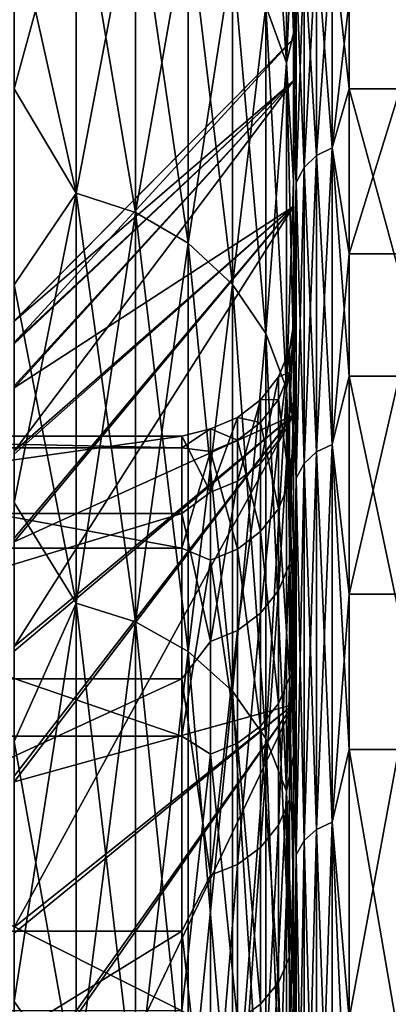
# Model space of a CAD drawing. Header units: metres. Extents: x -22 to 73, y -229 to 22.
# Tile 327 of 447: x 50.41 to 51.07, y 18.022 to 19.784. Entities that reach past the tile are written whole.
import ezdxf

# ---------------------------------------------------------------- set-up
doc = ezdxf.new("R2010")
doc.units = ezdxf.units.M
doc.layers.add('solid_509500_SW0001', color=7, linetype='CONTINUOUS')

msp = doc.modelspace()

# ---------------------------------------------------------------- linework, layer by layer
at = {"layer": 'solid_509500_SW0001'}
for points in [[(50.887589, 19.707279, 61.964714), (50.850677, 19.808464, 61.933727), (50.850677, 20.25156, 63.635456)], [(50.887589, 20.148111, 63.657749), (50.887589, 19.707279, 61.964714), (50.850677, 20.25156, 63.635456)], [(50.900002, 19.720062, 72.140244), (50.900002, 20.170198, 71.662384), (50.900002, 19.985464, 72.564117)], [(50.900002, 19.720062, 72.140244), (50.900002, 20.011803, 70.355896), (50.900002, 20.170198, 71.662384)], [(50.900002, 19.563557, 63.174057), (50.900002, 19.985464, 63.435883), (50.900002, 20.170198, 64.337616)], [(50.900002, 19.917395, 64.947151), (50.900002, 19.563557, 63.174057), (50.900002, 20.170198, 64.337616)], [(50.887589, 19.707279, 74.035286), (50.887589, 20.148111, 72.342247), (50.850677, 19.808464, 74.066277)], [(50.887589, 19.707279, 74.035286), (50.900002, 19.985464, 72.564117), (50.887589, 20.148111, 72.342247)], [(50.887589, 20.148111, 63.657749), (50.900002, 19.985464, 63.435883), (50.900002, 19.760439, 62.543346)], [(50.887589, 20.148111, 63.657749), (50.900002, 19.760439, 62.543346), (50.887589, 19.707279, 61.964714)], [(50.511261, 20.067514, 61.854393), (50.511261, 19.474037, 60.174686), (50.400002, 19.972187, 61.510643)], [(50.511261, 20.067514, 74.145607), (50.400002, 19.972187, 74.489357), (50.400002, 19.660933, 75.378868)], [(50.511261, 19.474037, 75.82531), (50.511261, 20.067514, 74.145607), (50.400002, 19.660933, 75.378868)], [(50.617043, 19.43968, 60.188496), (50.511261, 19.474037, 60.174686), (50.511261, 20.067514, 61.854393)], [(50.617043, 20.03211, 61.865234), (50.617043, 19.43968, 60.188496), (50.511261, 20.067514, 61.854393)], [(50.617043, 20.03211, 74.134766), (50.511261, 20.067514, 74.145607), (50.511261, 19.474037, 75.82531)], [(50.617043, 19.43968, 75.811508), (50.617043, 20.03211, 74.134766), (50.511261, 19.474037, 75.82531)], [(50.711922, 19.384321, 60.210739), (50.617043, 19.43968, 60.188496), (50.617043, 20.03211, 61.865234)], [(50.711922, 19.975065, 61.882706), (50.711922, 19.384321, 60.210739), (50.617043, 20.03211, 61.865234)], [(50.711922, 19.975065, 74.117294), (50.617043, 20.03211, 74.134766), (50.617043, 19.43968, 75.811508)], [(50.969189, 19.937565, 64.484467), (51, 20.016237, 64.931976), (51, 19.660643, 63.150085)], [(51.139996, 19.660643, 63.150085), (51, 19.660643, 63.150085), (51, 20.016237, 64.931976)], [(51.139996, 20.016237, 64.931976), (51.139996, 19.660643, 63.150085), (51, 20.016237, 64.931976)], [(50.904896, 19.874308, 71.504379), (50.900002, 20.011803, 70.355896), (50.900002, 19.720062, 72.140244)], [(50.887589, 19.707279, 74.035286), (50.900002, 19.760439, 73.45665), (50.900002, 19.985464, 72.564117)], [(50.900002, 19.720062, 72.140244), (50.900002, 19.985464, 72.564117), (50.900002, 19.760439, 73.45665)], [(50.900002, 19.563557, 63.174057), (50.900002, 19.760439, 62.543346), (50.900002, 19.985464, 63.435883)], [(50.511261, 19.474037, 60.174686), (50.400002, 19.660933, 60.621128), (50.400002, 19.972187, 61.510643)], [(50.711922, 19.384321, 75.789261), (50.711922, 19.975065, 74.117294), (50.617043, 19.43968, 75.811508)], [(50.791126, 19.310745, 60.240303), (50.711922, 19.384321, 60.210739), (50.711922, 19.975065, 61.882706)], [(50.791126, 19.899246, 61.905926), (50.791126, 19.310745, 60.240303), (50.711922, 19.975065, 61.882706)], [(50.791126, 19.899246, 74.094078), (50.711922, 19.975065, 74.117294), (50.711922, 19.384321, 75.789261)], [(50.969189, 19.937565, 64.484467), (50.969189, 19.555298, 62.760174), (50.941273, 19.923586, 64.486931)], [(50.969189, 19.937565, 71.515533), (50.941273, 19.923586, 71.513069), (50.941273, 19.541586, 73.236153)], [(50.969189, 19.555298, 73.23983), (50.969189, 19.937565, 71.515533), (50.941273, 19.541586, 73.236153)], [(50.969189, 19.555298, 73.23983), (51, 19.817924, 72.160812), (50.969189, 19.937565, 71.515533)], [(50.969189, 19.937565, 64.484467), (51, 19.660643, 63.150085), (50.969189, 19.555298, 62.760174)], [(50.904896, 19.874308, 64.495621), (50.900002, 19.563557, 63.174057), (50.900002, 19.917395, 64.947151)], [(50.941273, 19.923586, 64.486931), (50.941273, 19.541586, 62.763847), (50.919117, 19.901787, 64.490776)], [(50.941273, 19.923586, 71.513069), (50.919117, 19.901787, 71.509224), (50.919117, 19.520206, 73.230423)], [(50.941273, 19.541586, 73.236153), (50.941273, 19.923586, 71.513069), (50.919117, 19.520206, 73.230423)], [(50.969189, 19.555298, 62.760174), (50.941273, 19.541586, 62.763847), (50.941273, 19.923586, 64.486931)], [(50.791126, 19.310745, 75.759697), (50.791126, 19.899246, 74.094078), (50.711922, 19.384321, 75.789261)], [(50.850677, 19.222649, 60.275703), (50.791126, 19.310745, 60.240303), (50.791126, 19.899246, 61.905926)], [(50.850677, 19.808464, 61.933727), (50.850677, 19.222649, 60.275703), (50.791126, 19.899246, 61.905926)], [(50.850677, 19.808464, 74.066277), (50.791126, 19.899246, 74.094078), (50.791126, 19.310745, 75.759697)], [(50.919117, 19.901787, 64.490776), (50.919117, 19.520206, 62.769577), (50.904896, 19.874308, 64.495621)], [(50.919117, 19.901787, 71.509224), (50.904896, 19.874308, 71.504379), (50.904896, 19.493254, 73.223198)], [(50.919117, 19.520206, 73.230423), (50.919117, 19.901787, 71.509224), (50.904896, 19.493254, 73.223198)], [(50.941273, 19.541586, 62.763847), (50.919117, 19.520206, 62.769577), (50.919117, 19.901787, 64.490776)], [(50.904896, 19.874308, 64.495621), (50.904896, 19.493254, 62.776798), (50.900002, 19.563557, 63.174057)], [(50.904896, 19.493254, 73.223198), (50.904896, 19.874308, 71.504379), (50.900002, 19.720062, 72.140244)], [(50.919117, 19.520206, 62.769577), (50.904896, 19.493254, 62.776798), (50.904896, 19.874308, 64.495621)], [(50.850677, 19.222649, 75.724297), (50.850677, 19.808464, 74.066277), (50.791126, 19.310745, 75.759697)], [(50.887589, 19.124454, 60.315163), (50.850677, 19.222649, 60.275703), (50.850677, 19.808464, 61.933727)], [(50.887589, 19.707279, 61.964714), (50.887589, 19.124454, 60.315163), (50.850677, 19.808464, 61.933727)], [(50.887589, 19.707279, 74.035286), (50.850677, 19.808464, 74.066277), (50.850677, 19.222649, 75.724297)], [(50.969189, 19.555298, 73.23983), (51, 19.365171, 73.920525), (51, 19.817924, 72.160812)], [(51.139996, 19.817924, 72.160812), (51, 19.817924, 72.160812), (51, 19.365171, 73.920525)], [(51.139996, 19.365171, 73.920525), (51.139996, 19.817924, 72.160812), (51, 19.365171, 73.920525)], [(50.887589, 19.707279, 74.035286), (50.900002, 19.495573, 74.338188), (50.900002, 19.760439, 73.45665)], [(50.887589, 19.707279, 61.964714), (50.900002, 19.760439, 62.543346), (50.900002, 19.495571, 61.661812)], [(50.900002, 19.269548, 73.891266), (50.900002, 19.760439, 73.45665), (50.900002, 19.495573, 74.338188)], [(50.900002, 19.269548, 73.891266), (50.900002, 19.720062, 72.140244), (50.900002, 19.760439, 73.45665)], [(50.900002, 19.052202, 61.439816), (50.900002, 19.495571, 61.661812), (50.900002, 19.760439, 62.543346)], [(50.900002, 19.563557, 63.174057), (50.900002, 19.052202, 61.439816), (50.900002, 19.760439, 62.543346)], [(50.900002, 19.75, 68), (50.400002, 19.244701, 68.451614), (50.400002, 19.245459, 67.581856)], [(50.900002, 19.75, 68), (50.900002, 19.674845, 69.721329), (50.400002, 19.244701, 68.451614)], [(50.900002, 19.75, 68), (50.400002, 19.245459, 67.581856), (50.400002, 19.206928, 66.71299)], [(50.900002, 19.674845, 66.278671), (50.900002, 19.75, 68), (50.400002, 19.206928, 66.71299)], [(50.900002, 19.100203, 70.39682), (50.900002, 19.674845, 69.721329), (50.900002, 19.75, 68)], [(50.900002, 19.23925, 68.643196), (50.900002, 19.75, 68), (50.900002, 19.674845, 66.278671)], [(50.900002, 19.23925, 68.643196), (50.900002, 19.100203, 70.39682), (50.900002, 19.75, 68)], [(50.904896, 19.493254, 73.223198), (50.900002, 19.720062, 72.140244), (50.900002, 19.269548, 73.891266)], [(50.887589, 19.124454, 75.684837), (50.887589, 19.707279, 74.035286), (50.850677, 19.222649, 75.724297)], [(50.887589, 19.124454, 75.684837), (50.900002, 19.495573, 74.338188), (50.887589, 19.707279, 74.035286)], [(50.887589, 19.707279, 61.964714), (50.900002, 19.495571, 61.661812), (50.900002, 19.191401, 60.793053)], [(50.887589, 19.707279, 61.964714), (50.900002, 19.191401, 60.793053), (50.887589, 19.124454, 60.315163)], [(50.900002, 19.674845, 69.721329), (50.400002, 19.125416, 70.186546), (50.400002, 19.204662, 69.320389)], [(50.900002, 19.674845, 69.721329), (50.900002, 19.449953, 71.42955), (50.400002, 19.125416, 70.186546)], [(50.900002, 19.674845, 69.721329), (50.400002, 19.204662, 69.320389), (50.400002, 19.244701, 68.451614)], [(50.900002, 19.674845, 66.278671), (50.400002, 19.206928, 66.71299), (50.400002, 19.12919, 65.846733)], [(50.900002, 19.674845, 66.278671), (50.400002, 19.12919, 65.846733), (50.400002, 19.012403, 64.984871)], [(50.900002, 19.449953, 64.57045), (50.900002, 19.674845, 66.278671), (50.400002, 19.012403, 64.984871)], [(50.900002, 18.801653, 72.130409), (50.900002, 19.449953, 71.42955), (50.900002, 19.674845, 69.721329)], [(50.900002, 19.100203, 70.39682), (50.900002, 18.801653, 72.130409), (50.900002, 19.674845, 69.721329)], [(50.900002, 19.217632, 66.884186), (50.900002, 19.674845, 66.278671), (50.900002, 19.449953, 64.57045)], [(50.900002, 19.217632, 66.884186), (50.900002, 19.23925, 68.643196), (50.900002, 19.674845, 66.278671)], [(50.511261, 19.474037, 60.174686), (50.400002, 19.310083, 59.746475), (50.400002, 19.660933, 60.621128)], [(50.511261, 19.474037, 75.82531), (50.400002, 19.660933, 75.378868), (50.400002, 19.310083, 76.253525)], [(50.969189, 19.555298, 62.760174), (51, 19.660643, 63.150085), (51, 19.146751, 61.407246)], [(51.139996, 19.146751, 61.407246), (51, 19.146751, 61.407246), (51, 19.660643, 63.150085)], [(51.139996, 19.660643, 63.150085), (51.139996, 19.146751, 61.407246), (51, 19.660643, 63.150085)], [(50.904896, 19.493254, 62.776798), (50.900002, 19.052202, 61.439816), (50.900002, 19.563557, 63.174057)], [(50.941273, 19.541586, 62.763847), (50.941273, 19.010864, 61.080612), (50.919117, 19.520206, 62.769577)], [(50.941273, 19.541586, 73.236153), (50.919117, 19.520206, 73.230423), (50.919117, 18.990065, 74.911819)], [(50.941273, 19.010864, 74.919388), (50.941273, 19.541586, 73.236153), (50.919117, 18.990065, 74.911819)], [(50.969189, 19.555298, 62.760174), (50.969189, 19.024204, 61.075756), (50.941273, 19.541586, 62.763847)], [(50.969189, 19.555298, 73.23983), (50.941273, 19.541586, 73.236153), (50.941273, 19.010864, 74.919388)], [(50.969189, 19.024204, 74.92424), (50.969189, 19.555298, 73.23983), (50.941273, 19.010864, 74.919388)], [(50.969189, 19.024204, 61.075756), (50.941273, 19.010864, 61.080612), (50.941273, 19.541586, 62.763847)], [(50.969189, 19.024204, 74.92424), (51, 19.365171, 73.920525), (50.969189, 19.555298, 73.23983)], [(50.969189, 19.555298, 62.760174), (51, 19.146751, 61.407246), (50.969189, 19.024204, 61.075756)], [(50.919117, 19.520206, 62.769577), (50.919117, 18.990065, 61.088181), (50.904896, 19.493254, 62.776798)], [(50.919117, 19.520206, 73.230423), (50.904896, 19.493254, 73.223198), (50.904896, 18.963844, 74.902275)], [(50.919117, 18.990065, 74.911819), (50.919117, 19.520206, 73.230423), (50.904896, 18.963844, 74.902275)], [(50.941273, 19.010864, 61.080612), (50.919117, 18.990065, 61.088181), (50.919117, 19.520206, 62.769577)], [(50.887589, 19.124454, 75.684837), (50.900002, 19.191401, 75.206947), (50.900002, 19.495573, 74.338188)], [(50.900002, 19.269548, 73.891266), (50.900002, 19.495573, 74.338188), (50.900002, 19.191401, 75.206947)], [(50.900002, 19.052202, 61.439816), (50.900002, 19.191401, 60.793053), (50.900002, 19.495571, 61.661812)], [(50.904896, 19.493254, 62.776798), (50.904896, 18.963844, 61.097725), (50.900002, 19.052202, 61.439816)], [(50.904896, 18.963844, 74.902275), (50.904896, 19.493254, 73.223198), (50.900002, 19.269548, 73.891266)], [(50.919117, 18.990065, 61.088181), (50.904896, 18.963844, 61.097725), (50.904896, 19.493254, 62.776798)], [(50.511261, 19.474037, 60.174686), (50.511261, 18.74025, 58.551365), (50.400002, 19.310083, 59.746475)], [(50.511261, 19.474037, 75.82531), (50.400002, 19.310083, 76.253525), (50.400002, 18.920345, 77.111557)], [(50.511261, 18.74025, 77.448631), (50.511261, 19.474037, 75.82531), (50.400002, 18.920345, 77.111557)], [(50.617043, 18.707186, 58.568035), (50.511261, 18.74025, 58.551365), (50.511261, 19.474037, 60.174686)], [(50.617043, 19.43968, 60.188496), (50.617043, 18.707186, 58.568035), (50.511261, 19.474037, 60.174686)], [(50.617043, 19.43968, 75.811508), (50.511261, 19.474037, 75.82531), (50.511261, 18.74025, 77.448631)], [(50.900002, 19.449953, 71.42955), (50.400002, 18.850044, 71.903633), (50.400002, 19.007137, 71.048157)], [(50.900002, 19.449953, 71.42955), (50.900002, 19.077036, 73.111679), (50.400002, 18.850044, 71.903633)], [(50.900002, 19.449953, 71.42955), (50.400002, 19.007137, 71.048157), (50.400002, 19.125416, 70.186546)], [(50.900002, 19.449953, 64.57045), (50.400002, 19.012403, 64.984871), (50.400002, 18.85681, 64.129181)], [(50.900002, 19.449953, 64.57045), (50.400002, 18.85681, 64.129181), (50.400002, 18.662714, 63.281357)], [(50.900002, 19.077036, 62.888325), (50.900002, 19.449953, 64.57045), (50.400002, 18.662714, 63.281357)], [(50.617043, 18.707186, 77.431961), (50.617043, 19.43968, 75.811508), (50.511261, 18.74025, 77.448631)], [(50.711922, 18.653913, 58.594894), (50.617043, 18.707186, 58.568035), (50.617043, 19.43968, 60.188496)], [(50.711922, 19.384321, 60.210739), (50.711922, 18.653913, 58.594894), (50.617043, 19.43968, 60.188496)], [(50.711922, 19.384321, 75.789261), (50.617043, 19.43968, 75.811508), (50.617043, 18.707186, 77.431961)], [(50.900002, 18.346096, 73.829514), (50.900002, 19.077036, 73.111679), (50.900002, 19.449953, 71.42955)], [(50.900002, 18.801653, 72.130409), (50.900002, 18.346096, 73.829514), (50.900002, 19.449953, 71.42955)], [(50.900002, 19.03554, 65.134567), (50.900002, 19.449953, 64.57045), (50.900002, 19.077036, 62.888325)], [(50.900002, 19.03554, 65.134567), (50.900002, 19.217632, 66.884186), (50.900002, 19.449953, 64.57045)], [(50.711922, 18.653913, 77.405106), (50.711922, 19.384321, 75.789261), (50.617043, 18.707186, 77.431961)], [(50.791126, 18.583111, 58.630592), (50.711922, 18.653913, 58.594894), (50.711922, 19.384321, 60.210739)], [(50.791126, 19.310745, 60.240303), (50.791126, 18.583111, 58.630592), (50.711922, 19.384321, 60.210739)], [(50.791126, 19.310745, 75.759697), (50.711922, 19.384321, 75.789261), (50.711922, 18.653913, 77.405106)], [(50.969189, 19.024204, 74.92424), (51, 18.7565, 75.632576), (51, 19.365171, 73.920525)], [(51.139996, 19.365171, 73.920525), (51, 19.365171, 73.920525), (51, 18.7565, 75.632576)], [(51.139996, 18.7565, 75.632576), (51.139996, 19.365171, 73.920525), (51, 18.7565, 75.632576)], [(50.511261, 18.74025, 58.551365), (50.400002, 18.920345, 58.888443), (50.400002, 19.310083, 59.746475)], [(50.791126, 18.583111, 77.369408), (50.791126, 19.310745, 75.759697), (50.711922, 18.653913, 77.405106)], [(50.850677, 18.498331, 58.673336), (50.791126, 18.583111, 58.630592), (50.791126, 19.310745, 60.240303)], [(50.850677, 19.222649, 60.275703), (50.850677, 18.498331, 58.673336), (50.791126, 19.310745, 60.240303)], [(50.850677, 19.222649, 75.724297), (50.791126, 19.310745, 75.759697), (50.791126, 18.583111, 77.369408)], [(50.900002, 18.663883, 75.594856), (50.900002, 19.269548, 73.891266), (50.900002, 19.191401, 75.206947)], [(50.904896, 18.963844, 74.902275), (50.900002, 19.269548, 73.891266), (50.900002, 18.663883, 75.594856)], [(50.893185, 19.07937, 70.133041), (50.900002, 19.100203, 70.39682), (50.900002, 19.23925, 68.643196)], [(50.893185, 19.193872, 68.409309), (50.900002, 19.23925, 68.643196), (50.900002, 19.217632, 66.884186)], [(50.893185, 19.07937, 70.133041), (50.900002, 19.23925, 68.643196), (50.893185, 19.193872, 68.409309)], [(50.850677, 18.498331, 77.32666), (50.850677, 19.222649, 75.724297), (50.791126, 18.583111, 77.369408)], [(50.887589, 18.403839, 58.720978), (50.850677, 18.498331, 58.673336), (50.850677, 19.222649, 60.275703)], [(50.887589, 19.124454, 60.315163), (50.887589, 18.403839, 58.720978), (50.850677, 19.222649, 60.275703)], [(50.887589, 19.124454, 75.684837), (50.850677, 19.222649, 75.724297), (50.850677, 18.498331, 77.32666)], [(50.893185, 19.15296, 66.682266), (50.900002, 19.217632, 66.884186), (50.900002, 19.03554, 65.134567)], [(50.893185, 19.193872, 68.409309), (50.900002, 19.217632, 66.884186), (50.893185, 19.15296, 66.682266)], [(50.893185, 19.193872, 68.409309), (50.87318, 19.145601, 68.408279), (50.87318, 19.031389, 70.127678)], [(50.893185, 19.193872, 68.409309), (50.893185, 19.15296, 66.682266), (50.87318, 19.145601, 68.408279)], [(50.893185, 19.07937, 70.133041), (50.893185, 19.193872, 68.409309), (50.87318, 19.031389, 70.127678)], [(50.887589, 19.124454, 75.684837), (50.900002, 18.848539, 76.061172), (50.900002, 19.191401, 75.206947)], [(50.887589, 19.124454, 60.315163), (50.900002, 19.191401, 60.793053), (50.900002, 18.848539, 59.938828)], [(50.900002, 18.663883, 75.594856), (50.900002, 19.191401, 75.206947), (50.900002, 18.848539, 76.061172)], [(50.900002, 18.387449, 59.758389), (50.900002, 18.848539, 59.938828), (50.900002, 19.191401, 60.793053)], [(50.900002, 19.052202, 61.439816), (50.900002, 18.387449, 59.758389), (50.900002, 19.191401, 60.793053)], [(50.893185, 19.15296, 66.682266), (50.87318, 19.104792, 66.685577), (50.87318, 19.145601, 68.408279)], [(50.893185, 19.15296, 66.682266), (50.893185, 18.956963, 64.965889), (50.87318, 19.104792, 66.685577)], [(50.893185, 19.15296, 66.682266), (50.900002, 19.03554, 65.134567), (50.893185, 18.956963, 64.965889)], [(50.87318, 19.145601, 68.408279), (50.841347, 19.10416, 68.407402), (50.841347, 18.990194, 70.12307)], [(50.87318, 19.145601, 68.408279), (50.87318, 19.104792, 66.685577), (50.841347, 19.10416, 68.407402)], [(50.87318, 19.031389, 70.127678), (50.87318, 19.145601, 68.408279), (50.841347, 18.990194, 70.12307)], [(50.969189, 19.024204, 61.075756), (51, 19.146751, 61.407246), (51, 18.478703, 59.717484)], [(51.139996, 18.478703, 59.717484), (51, 18.478703, 59.717484), (51, 19.146751, 61.407246)], [(51.139996, 19.146751, 61.407246), (51.139996, 18.478703, 59.717484), (51, 19.146751, 61.407246)], [(50.887589, 18.403839, 77.279022), (50.887589, 19.124454, 75.684837), (50.850677, 18.498331, 77.32666)], [(50.887589, 18.403839, 77.279022), (50.900002, 18.848539, 76.061172), (50.887589, 19.124454, 75.684837)], [(50.887589, 19.124454, 60.315163), (50.900002, 18.848539, 59.938828), (50.900002, 18.46768, 59.100857)], [(50.887589, 19.124454, 60.315163), (50.900002, 18.46768, 59.100857), (50.887589, 18.403839, 58.720978)], [(50.841347, 19.10416, 68.407402), (50.799866, 19.07238, 68.406723), (50.799866, 18.958603, 70.119545)], [(50.841347, 19.10416, 68.407402), (50.841347, 19.06344, 66.688423), (50.799866, 19.07238, 68.406723)], [(50.841347, 18.990194, 70.12307), (50.841347, 19.10416, 68.407402), (50.799866, 18.958603, 70.119545)], [(50.87318, 19.104792, 66.685577), (50.841347, 19.06344, 66.688423), (50.841347, 19.10416, 68.407402)], [(50.87318, 19.104792, 66.685577), (50.87318, 18.909288, 64.973526), (50.841347, 19.06344, 66.688423)], [(50.893185, 18.956963, 64.965889), (50.87318, 18.909288, 64.973526), (50.87318, 19.104792, 66.685577)], [(50.893185, 18.810383, 71.8395), (50.900002, 18.801653, 72.130409), (50.900002, 19.100203, 70.39682)], [(50.893185, 18.810383, 71.8395), (50.900002, 19.100203, 70.39682), (50.893185, 19.07937, 70.133041)], [(50.900002, 19.077036, 73.111679), (50.400002, 18.420834, 73.58886), (50.400002, 18.654491, 72.751045)], [(50.900002, 19.077036, 73.111679), (50.900002, 18.558929, 74.754898), (50.400002, 18.420834, 73.58886)], [(50.900002, 19.077036, 73.111679), (50.400002, 18.654491, 72.751045), (50.400002, 18.850044, 71.903633)], [(50.900002, 19.077036, 62.888325), (50.400002, 18.662714, 63.281357), (50.400002, 18.430536, 62.443218)], [(50.900002, 19.077036, 62.888325), (50.400002, 18.430536, 62.443218), (50.400002, 18.160715, 61.616356)], [(50.900002, 18.558929, 61.245102), (50.900002, 19.077036, 62.888325), (50.400002, 18.160715, 61.616356)], [(50.799866, 19.07238, 68.406723), (50.75156, 19.052429, 68.406296), (50.75156, 18.938772, 70.117325)], [(50.799866, 19.07238, 68.406723), (50.799866, 19.031727, 66.690605), (50.75156, 19.052429, 68.406296)], [(50.799866, 18.958603, 70.119545), (50.799866, 19.07238, 68.406723), (50.75156, 18.938772, 70.117325)], [(50.841347, 19.06344, 66.688423), (50.799866, 19.031727, 66.690605), (50.799866, 19.07238, 68.406723)], [(50.893185, 19.07937, 70.133041), (50.87318, 19.031389, 70.127678), (50.87318, 18.763077, 71.829849)], [(50.893185, 18.810383, 71.8395), (50.893185, 19.07937, 70.133041), (50.87318, 18.763077, 71.829849)], [(50.900002, 17.737339, 75.479927), (50.900002, 18.558929, 74.754898), (50.900002, 19.077036, 73.111679)], [(50.900002, 18.346096, 73.829514), (50.900002, 17.737339, 75.479927), (50.900002, 19.077036, 73.111679)], [(50.900002, 18.694473, 63.408798), (50.900002, 19.077036, 62.888325), (50.900002, 18.558929, 61.245102)], [(50.900002, 18.694473, 63.408798), (50.900002, 19.03554, 65.134567), (50.900002, 19.077036, 62.888325)], [(50.700001, 19.018393, 66.903069), (50.75156, 19.052429, 68.406296), (50.75156, 19.011818, 66.691978)], [(50.700001, 19.039129, 68.643486), (50.75156, 18.938772, 70.117325), (50.75156, 19.052429, 68.406296)], [(50.700001, 19.018393, 66.903069), (50.700001, 19.039129, 68.643486), (50.75156, 19.052429, 68.406296)], [(50.799866, 19.031727, 66.690605), (50.75156, 19.011818, 66.691978), (50.75156, 19.052429, 68.406296)], [(50.841347, 19.06344, 66.688423), (50.841347, 18.868359, 64.980072), (50.799866, 19.031727, 66.690605)], [(50.87318, 18.909288, 64.973526), (50.841347, 18.868359, 64.980072), (50.841347, 19.06344, 66.688423)], [(50.904896, 18.963844, 61.097725), (50.900002, 18.387449, 59.758389), (50.900002, 19.052202, 61.439816)], [(49.720963, 18.900927, 70.37854), (50.700001, 18.900927, 70.37854), (50.700001, 19.039129, 68.643486)], [(49.720963, 19.039129, 68.643486), (50.700001, 19.039129, 68.643486), (50.700001, 19.018393, 66.903069)], [(49.720963, 18.900927, 70.37854), (50.700001, 19.039129, 68.643486), (49.720963, 19.039129, 68.643486)], [(49.720963, 19.039129, 68.643486), (50.700001, 19.018393, 66.903069), (49.720963, 19.018393, 66.903069)], [(50.700001, 19.039129, 68.643486), (50.700001, 18.900927, 70.37854), (50.75156, 18.938772, 70.117325)], [(50.799866, 19.031727, 66.690605), (50.799866, 18.836971, 64.9851), (50.75156, 19.011818, 66.691978)], [(50.841347, 18.868359, 64.980072), (50.799866, 18.836971, 64.9851), (50.799866, 19.031727, 66.690605)], [(50.87318, 19.031389, 70.127678), (50.841347, 18.990194, 70.12307), (50.841347, 18.722464, 71.821556)], [(50.87318, 18.763077, 71.829849), (50.87318, 19.031389, 70.127678), (50.841347, 18.722464, 71.821556)], [(50.893185, 18.956963, 64.965889), (50.900002, 19.03554, 65.134567), (50.900002, 18.694473, 63.408798)], [(49.720963, 19.018393, 66.903069), (50.700001, 19.018393, 66.903069), (50.700001, 18.83889, 65.171806)], [(49.720963, 19.018393, 66.903069), (50.700001, 18.83889, 65.171806), (49.720963, 18.83889, 65.171806)], [(50.700001, 18.83889, 65.171806), (50.700001, 19.018393, 66.903069), (50.75156, 19.011818, 66.691978)], [(50.700001, 18.83889, 65.171806), (50.75156, 19.011818, 66.691978), (50.75156, 18.817266, 64.988251)], [(50.799866, 18.836971, 64.9851), (50.75156, 18.817266, 64.988251), (50.75156, 19.011818, 66.691978)], [(50.969189, 19.024204, 61.075756), (50.969189, 18.348324, 59.444035), (50.941273, 19.010864, 61.080612)], [(50.969189, 19.024204, 74.92424), (50.941273, 19.010864, 74.919388), (50.941273, 18.335457, 76.549965)], [(50.969189, 18.348324, 76.555962), (50.969189, 19.024204, 74.92424), (50.941273, 18.335457, 76.549965)], [(50.969189, 18.348324, 76.555962), (51, 18.7565, 75.632576), (50.969189, 19.024204, 74.92424)], [(50.969189, 19.024204, 61.075756), (51, 18.478703, 59.717484), (50.969189, 18.348324, 59.444035)], [(50.941273, 19.010864, 61.080612), (50.941273, 18.335457, 59.450035), (50.919117, 18.990065, 61.088181)], [(50.941273, 19.010864, 74.919388), (50.919117, 18.990065, 74.911819), (50.919117, 18.315397, 76.540611)], [(50.941273, 18.335457, 76.549965), (50.941273, 19.010864, 74.919388), (50.919117, 18.315397, 76.540611)], [(50.969189, 18.348324, 59.444035), (50.941273, 18.335457, 59.450035), (50.941273, 19.010864, 61.080612)], [(50.841347, 18.990194, 70.12307), (50.799866, 18.958603, 70.119545), (50.799866, 18.691319, 71.815201)], [(50.841347, 18.722464, 71.821556), (50.841347, 18.990194, 70.12307), (50.799866, 18.691319, 71.815201)], [(50.919117, 18.990065, 61.088181), (50.919117, 18.315397, 59.459389), (50.904896, 18.963844, 61.097725)], [(50.919117, 18.990065, 74.911819), (50.904896, 18.963844, 74.902275), (50.904896, 18.290108, 76.528816)], [(50.919117, 18.315397, 76.540611), (50.919117, 18.990065, 74.911819), (50.904896, 18.290108, 76.528816)], [(50.941273, 18.335457, 59.450035), (50.919117, 18.315397, 59.459389), (50.919117, 18.990065, 61.088181)], [(50.904896, 18.963844, 61.097725), (50.904896, 18.290108, 59.471184), (50.900002, 18.387449, 59.758389)], [(50.904896, 18.290108, 76.528816), (50.904896, 18.963844, 74.902275), (50.900002, 18.663883, 75.594856)], [(50.919117, 18.315397, 59.459389), (50.904896, 18.290108, 59.471184), (50.904896, 18.963844, 61.097725)], [(50.799866, 18.958603, 70.119545), (50.75156, 18.938772, 70.117325), (50.75156, 18.671766, 71.811211)], [(50.799866, 18.691319, 71.815201), (50.799866, 18.958603, 70.119545), (50.75156, 18.671766, 71.811211)], [(50.893185, 18.956963, 64.965889), (50.893185, 18.607471, 63.274082), (50.87318, 18.909288, 64.973526)], [(50.893185, 18.956963, 64.965889), (50.900002, 18.694473, 63.408798), (50.893185, 18.607471, 63.274082)], [(50.700001, 18.900927, 70.37854), (50.75156, 18.671766, 71.811211), (50.75156, 18.938772, 70.117325)], [(50.511261, 18.74025, 58.551365), (50.400002, 18.492506, 58.048759), (50.400002, 18.920345, 58.888443)], [(50.511261, 18.74025, 77.448631), (50.400002, 18.920345, 77.111557), (50.400002, 18.492506, 77.951241)], [(50.87318, 18.909288, 64.973526), (50.87318, 18.560675, 63.285969), (50.841347, 18.868359, 64.980072)], [(50.893185, 18.607471, 63.274082), (50.87318, 18.560675, 63.285969), (50.87318, 18.909288, 64.973526)], [(49.720963, 18.604942, 72.093735), (50.700001, 18.604942, 72.093735), (50.700001, 18.900927, 70.37854)], [(49.720963, 18.604942, 72.093735), (50.700001, 18.900927, 70.37854), (49.720963, 18.900927, 70.37854)], [(50.700001, 18.900927, 70.37854), (50.700001, 18.604942, 72.093735), (50.75156, 18.671766, 71.811211)], [(50.841347, 18.868359, 64.980072), (50.841347, 18.5205, 63.296173), (50.799866, 18.836971, 64.9851)], [(50.87318, 18.560675, 63.285969), (50.841347, 18.5205, 63.296173), (50.841347, 18.868359, 64.980072)], [(49.720963, 18.83889, 65.171806), (50.700001, 18.83889, 65.171806), (50.700001, 18.502123, 63.464149)], [(49.720963, 18.83889, 65.171806), (50.700001, 18.502123, 63.464149), (49.720963, 18.502123, 63.464149)], [(50.700001, 18.502123, 63.464149), (50.700001, 18.83889, 65.171806), (50.75156, 18.817266, 64.988251)], [(50.799866, 18.836971, 64.9851), (50.799866, 18.489691, 63.303997), (50.75156, 18.817266, 64.988251)], [(50.841347, 18.5205, 63.296173), (50.799866, 18.489691, 63.303997), (50.799866, 18.836971, 64.9851)], [(50.887589, 18.403839, 77.279022), (50.900002, 18.46768, 76.899139), (50.900002, 18.848539, 76.061172)], [(50.900002, 18.663883, 75.594856), (50.900002, 18.848539, 76.061172), (50.900002, 18.46768, 76.899139)], [(50.900002, 18.387449, 59.758389), (50.900002, 18.46768, 59.100857), (50.900002, 18.848539, 59.938828)], [(50.700001, 18.502123, 63.464149), (50.75156, 18.817266, 64.988251), (50.75156, 18.47035, 63.30891)], [(50.799866, 18.489691, 63.303997), (50.75156, 18.47035, 63.30891), (50.75156, 18.817266, 64.988251)], [(50.893185, 18.810383, 71.8395), (50.87318, 18.763077, 71.829849), (50.87318, 18.342838, 73.501007)], [(50.893185, 18.389086, 73.51487), (50.893185, 18.810383, 71.8395), (50.87318, 18.342838, 73.501007)], [(50.893185, 18.389086, 73.51487), (50.900002, 18.801653, 72.130409), (50.893185, 18.810383, 71.8395)], [(50.893185, 18.389086, 73.51487), (50.900002, 18.346096, 73.829514), (50.900002, 18.801653, 72.130409)], [(50.87318, 18.763077, 71.829849), (50.841347, 18.722464, 71.821556), (50.841347, 18.303135, 73.489098)], [(50.87318, 18.342838, 73.501007), (50.87318, 18.763077, 71.829849), (50.841347, 18.303135, 73.489098)], [(50.969189, 18.348324, 76.555962), (51, 17.996815, 77.283165), (51, 18.7565, 75.632576)], [(51.139996, 18.7565, 75.632576), (51, 18.7565, 75.632576), (51, 17.996815, 77.283165)], [(51.139996, 17.996815, 77.283165), (51.139996, 18.7565, 75.632576), (51, 17.996815, 77.283165)], [(50.511261, 18.74025, 58.551365), (50.511261, 17.871437, 56.99612), (50.400002, 18.492506, 58.048759)], [(50.511261, 18.74025, 77.448631), (50.400002, 18.492506, 77.951241), (50.400002, 18.027424, 78.770882)], [(50.511261, 17.871437, 79.003883), (50.511261, 18.74025, 77.448631), (50.400002, 18.027424, 78.770882)], [(50.617043, 17.839907, 57.015533), (50.511261, 17.871437, 56.99612), (50.511261, 18.74025, 58.551365)], [(50.617043, 18.707186, 58.568035), (50.617043, 17.839907, 57.015533), (50.511261, 18.74025, 58.551365)], [(50.617043, 18.707186, 77.431961), (50.511261, 18.74025, 77.448631), (50.511261, 17.871437, 79.003883)], [(50.841347, 18.722464, 71.821556), (50.799866, 18.691319, 71.815201), (50.799866, 18.272688, 73.479965)], [(50.841347, 18.303135, 73.489098), (50.841347, 18.722464, 71.821556), (50.799866, 18.272688, 73.479965)], [(50.617043, 17.839907, 78.984467), (50.617043, 18.707186, 77.431961), (50.511261, 17.871437, 79.003883)], [(50.711922, 17.789104, 57.046814), (50.617043, 17.839907, 57.015533), (50.617043, 18.707186, 58.568035)], [(50.711922, 18.653913, 58.594894), (50.711922, 17.789104, 57.046814), (50.617043, 18.707186, 58.568035)], [(50.711922, 18.653913, 77.405106), (50.617043, 18.707186, 77.431961), (50.617043, 17.839907, 78.984467)], [(50.893185, 18.607471, 63.274082), (50.900002, 18.694473, 63.408798), (50.900002, 18.197222, 61.721184)], [(50.900002, 18.197222, 61.721184), (50.900002, 18.694473, 63.408798), (50.900002, 18.558929, 61.245102)], [(50.799866, 18.691319, 71.815201), (50.75156, 18.671766, 71.811211), (50.75156, 18.253572, 73.474236)], [(50.799866, 18.272688, 73.479965), (50.799866, 18.691319, 71.815201), (50.75156, 18.253572, 73.474236)], [(50.700001, 18.604942, 72.093735), (50.75156, 18.253572, 73.474236), (50.75156, 18.671766, 71.811211)], [(50.900002, 17.907948, 77.237312), (50.900002, 18.663883, 75.594856), (50.900002, 18.46768, 76.899139)], [(50.904896, 18.290108, 76.528816), (50.900002, 18.663883, 75.594856), (50.900002, 17.907948, 77.237312)], [(50.711922, 17.789104, 78.953186), (50.711922, 18.653913, 77.405106), (50.617043, 17.839907, 78.984467)], [(50.791126, 17.721582, 57.08839), (50.711922, 17.789104, 57.046814), (50.711922, 18.653913, 58.594894)], [(50.791126, 18.583111, 58.630592), (50.791126, 17.721582, 57.08839), (50.711922, 18.653913, 58.594894)], [(50.791126, 18.583111, 77.369408), (50.711922, 18.653913, 77.405106), (50.711922, 17.789104, 78.953186)], [(50.893185, 18.607471, 63.274082), (50.893185, 18.107313, 61.620541), (50.87318, 18.560675, 63.285969)], [(50.893185, 18.607471, 63.274082), (50.900002, 18.197222, 61.721184), (50.893185, 18.107313, 61.620541)], [(49.720963, 18.153643, 73.77475), (50.700001, 18.153643, 73.77475), (50.700001, 18.604942, 72.093735)], [(49.720963, 18.153643, 73.77475), (50.700001, 18.604942, 72.093735), (49.720963, 18.604942, 72.093735)], [(50.700001, 18.604942, 72.093735), (50.700001, 18.153643, 73.77475), (50.75156, 18.253572, 73.474236)], [(50.791126, 17.721582, 78.911613), (50.791126, 18.583111, 77.369408), (50.711922, 17.789104, 78.953186)], [(50.850677, 17.640736, 57.138168), (50.791126, 17.721582, 57.08839), (50.791126, 18.583111, 58.630592)], [(50.850677, 18.498331, 58.673336), (50.850677, 17.640736, 57.138168), (50.791126, 18.583111, 58.630592)], [(50.850677, 18.498331, 77.32666), (50.791126, 18.583111, 77.369408), (50.791126, 17.721582, 78.911613)], [(50.900002, 18.558929, 74.754898), (50.400002, 17.841291, 75.228477), (50.400002, 18.149605, 74.415169)], [(50.900002, 18.558929, 74.754898), (50.900002, 17.899578, 76.34671), (50.400002, 17.841291, 75.228477)], [(50.900002, 18.558929, 74.754898), (50.400002, 18.149605, 74.415169), (50.400002, 18.420834, 73.58886)], [(50.900002, 18.558929, 61.245102), (50.400002, 18.160715, 61.616356), (50.400002, 17.853851, 60.802605)], [(50.900002, 18.558929, 61.245102), (50.400002, 17.853851, 60.802605), (50.400002, 17.510506, 60.003456)], [(50.900002, 17.899578, 59.65329), (50.900002, 18.558929, 61.245102), (50.400002, 17.510506, 60.003456)], [(50.87318, 18.560675, 63.285969), (50.87318, 18.061775, 61.636585), (50.841347, 18.5205, 63.296173)], [(50.893185, 18.107313, 61.620541), (50.87318, 18.061775, 61.636585), (50.87318, 18.560675, 63.285969)], [(50.900002, 18.558929, 74.754898), (50.900002, 13.89556, 82.034813), (50.900002, 17.899578, 76.34671)], [(50.900002, 16.081785, 78.580109), (50.900002, 13.89556, 82.034813), (50.900002, 18.558929, 74.754898)], [(50.900002, 16.980465, 77.067871), (50.900002, 16.081785, 78.580109), (50.900002, 18.558929, 74.754898)], [(50.900002, 17.737339, 75.479927), (50.900002, 16.980465, 77.067871), (50.900002, 18.558929, 74.754898)], [(50.900002, 18.197222, 61.721184), (50.900002, 18.558929, 61.245102), (50.900002, 17.899578, 59.65329)], [(50.841347, 18.5205, 63.296173), (50.841347, 18.02268, 61.65036), (50.799866, 18.489691, 63.303997)], [(50.87318, 18.061775, 61.636585), (50.841347, 18.02268, 61.65036), (50.841347, 18.5205, 63.296173)], [(49.720963, 18.502123, 63.464149), (50.700001, 18.502123, 63.464149), (50.700001, 18.0109, 61.794361)], [(49.720963, 18.502123, 63.464149), (50.700001, 18.0109, 61.794361), (49.720963, 18.0109, 61.794361)], [(50.700001, 18.0109, 61.794361), (50.700001, 18.502123, 63.464149), (50.75156, 18.47035, 63.30891)], [(50.511261, 17.871437, 56.99612), (50.400002, 18.027424, 57.229115), (50.400002, 18.492506, 58.048759)], [(50.799866, 18.489691, 63.303997), (50.799866, 17.992699, 61.660923), (50.75156, 18.47035, 63.30891)], [(50.850677, 17.640736, 78.861832), (50.850677, 18.498331, 77.32666), (50.791126, 17.721582, 78.911613)], [(50.841347, 18.02268, 61.65036), (50.799866, 17.992699, 61.660923), (50.799866, 18.489691, 63.303997)], [(50.887589, 17.550623, 57.193653), (50.850677, 17.640736, 57.138168), (50.850677, 18.498331, 58.673336)], [(50.887589, 18.403839, 58.720978), (50.887589, 17.550623, 57.193653), (50.850677, 18.498331, 58.673336)], [(50.887589, 18.403839, 77.279022), (50.850677, 18.498331, 77.32666), (50.850677, 17.640736, 78.861832)], [(50.700001, 18.0109, 61.794361), (50.75156, 18.47035, 63.30891), (50.75156, 17.973877, 61.667553)], [(50.799866, 17.992699, 61.660923), (50.75156, 17.973877, 61.667553), (50.75156, 18.47035, 63.30891)], [(50.887589, 18.403839, 77.279022), (50.900002, 18.049587, 77.71917), (50.900002, 18.46768, 76.899139)], [(50.887589, 18.403839, 58.720978), (50.900002, 18.46768, 59.100857), (50.900002, 18.049587, 58.280827)], [(50.900002, 17.907948, 77.237312), (50.900002, 18.46768, 76.899139), (50.900002, 18.049587, 77.71917)], [(50.900002, 17.574648, 58.143318), (50.900002, 18.049587, 58.280827), (50.900002, 18.46768, 59.100857)], [(50.900002, 18.387449, 59.758389), (50.900002, 17.574648, 58.143318), (50.900002, 18.46768, 59.100857)], [(50.969189, 18.348324, 59.444035), (51, 18.478703, 59.717484), (51, 17.661873, 58.09441)], [(51.139996, 17.661873, 58.09441), (51, 17.661873, 58.09441), (51, 18.478703, 59.717484)], [(51.139996, 18.478703, 59.717484), (51.139996, 17.661873, 58.09441), (51, 18.478703, 59.717484)], [(50.887589, 17.550623, 78.806351), (50.887589, 18.403839, 77.279022), (50.850677, 17.640736, 78.861832)], [(50.887589, 17.550623, 78.806351), (50.900002, 18.049587, 77.71917), (50.887589, 18.403839, 77.279022)], [(50.887589, 18.403839, 58.720978), (50.900002, 18.049587, 58.280827), (50.900002, 17.595104, 57.480385)], [(50.887589, 18.403839, 58.720978), (50.900002, 17.595104, 57.480385), (50.887589, 17.550623, 57.193653)], [(50.893185, 18.389086, 73.51487), (50.87318, 18.342838, 73.501007), (50.87318, 17.774076, 75.127617)], [(50.893185, 17.81889, 75.145592), (50.893185, 18.389086, 73.51487), (50.87318, 17.774076, 75.127617)], [(50.893185, 17.81889, 75.145592), (50.900002, 18.346096, 73.829514), (50.893185, 18.389086, 73.51487)], [(50.904896, 18.290108, 59.471184), (50.900002, 17.574648, 58.143318), (50.900002, 18.387449, 59.758389)], [(50.87318, 18.342838, 73.501007), (50.841347, 18.303135, 73.489098), (50.841347, 17.735605, 75.11219)], [(50.87318, 17.774076, 75.127617), (50.87318, 18.342838, 73.501007), (50.841347, 17.735605, 75.11219)], [(50.893185, 17.81889, 75.145592), (50.900002, 17.737339, 75.479927), (50.900002, 18.346096, 73.829514)], [(50.969189, 18.348324, 59.444035), (50.969189, 17.532801, 57.877434), (50.941273, 18.335457, 59.450035)], [(50.969189, 18.348324, 76.555962), (50.941273, 18.335457, 76.549965), (50.941273, 17.520506, 78.115471)], [(50.969189, 17.532801, 78.122566), (50.969189, 18.348324, 76.555962), (50.941273, 17.520506, 78.115471)], [(50.969189, 17.532801, 78.122566), (51, 17.996815, 77.283165), (50.969189, 18.348324, 76.555962)], [(50.969189, 18.348324, 59.444035), (51, 17.661873, 58.09441), (50.969189, 17.532801, 57.877434)], [(50.941273, 18.335457, 59.450035), (50.941273, 17.520506, 57.884529), (50.919117, 18.315397, 59.459389)], [(50.941273, 18.335457, 76.549965), (50.919117, 18.315397, 76.540611), (50.919117, 17.501337, 78.104401)], [(50.941273, 17.520506, 78.115471), (50.941273, 18.335457, 76.549965), (50.919117, 17.501337, 78.104401)], [(50.969189, 17.532801, 57.877434), (50.941273, 17.520506, 57.884529), (50.941273, 18.335457, 59.450035)], [(50.919117, 18.315397, 59.459389), (50.919117, 17.501337, 57.895599), (50.904896, 18.290108, 59.471184)], [(50.919117, 18.315397, 76.540611), (50.904896, 18.290108, 76.528816), (50.904896, 17.477173, 78.090454)], [(50.919117, 17.501337, 78.104401), (50.919117, 18.315397, 76.540611), (50.904896, 17.477173, 78.090454)], [(50.941273, 17.520506, 57.884529), (50.919117, 17.501337, 57.895599), (50.919117, 18.315397, 59.459389)], [(50.841347, 18.303135, 73.489098), (50.799866, 18.272688, 73.479965), (50.799866, 17.7061, 75.100357)], [(50.841347, 17.735605, 75.11219), (50.841347, 18.303135, 73.489098), (50.799866, 17.7061, 75.100357)], [(50.904896, 18.290108, 59.471184), (50.904896, 17.477173, 57.90955), (50.900002, 17.574648, 58.143318)], [(50.904896, 17.477173, 78.090454), (50.904896, 18.290108, 76.528816), (50.900002, 17.907948, 77.237312)], [(50.919117, 17.501337, 57.895599), (50.904896, 17.477173, 57.90955), (50.904896, 18.290108, 59.471184)], [(50.799866, 18.272688, 73.479965), (50.75156, 18.253572, 73.474236), (50.75156, 17.687578, 75.092934)], [(50.799866, 17.7061, 75.100357), (50.799866, 18.272688, 73.479965), (50.75156, 17.687578, 75.092934)], [(50.700001, 18.153643, 73.77475), (50.75156, 17.687578, 75.092934), (50.75156, 18.253572, 73.474236)], [(50.893185, 18.107313, 61.620541), (50.900002, 18.197222, 61.721184), (50.900002, 17.548227, 60.086578)], [(50.900002, 17.548227, 60.086578), (50.900002, 18.197222, 61.721184), (50.900002, 17.899578, 59.65329)], [(49.720963, 17.550798, 75.407562), (50.700001, 17.550798, 75.407562), (50.700001, 18.153643, 73.77475)], [(49.720963, 17.550798, 75.407562), (50.700001, 18.153643, 73.77475), (49.720963, 18.153643, 73.77475)], [(50.700001, 18.153643, 73.77475), (50.700001, 17.550798, 75.407562), (50.75156, 17.687578, 75.092934)], [(50.893185, 18.107313, 61.620541), (50.893185, 17.460539, 60.018654), (50.87318, 18.061775, 61.636585)], [(50.893185, 18.107313, 61.620541), (50.900002, 17.548227, 60.086578), (50.893185, 17.460539, 60.018654)], [(50.87318, 18.061775, 61.636585), (50.87318, 17.416628, 60.038727), (50.841347, 18.02268, 61.65036)], [(50.893185, 17.460539, 60.018654), (50.87318, 17.416628, 60.038727), (50.87318, 18.061775, 61.636585)], [(50.887589, 17.550623, 78.806351), (50.900002, 17.595104, 78.519615), (50.900002, 18.049587, 77.71917)], [(50.900002, 17.907948, 77.237312), (50.900002, 18.049587, 77.71917), (50.900002, 17.595104, 78.519615)], [(50.900002, 17.574648, 58.143318), (50.900002, 17.595104, 57.480385), (50.900002, 18.049587, 58.280827)], [(50.511261, 17.871437, 56.99612), (50.400002, 17.526039, 56.431164), (50.400002, 18.027424, 57.229115)], [(50.511261, 17.871437, 79.003883), (50.400002, 18.027424, 78.770882), (50.400002, 17.526039, 79.56884)], [(50.841347, 18.02268, 61.65036), (50.841347, 17.378929, 60.055962), (50.799866, 17.992699, 61.660923)], [(50.87318, 17.416628, 60.038727), (50.841347, 17.378929, 60.055962), (50.841347, 18.02268, 61.65036)]]:
    msp.add_3dface(points, dxfattribs=at)

doc.saveas('drawing.dxf')
